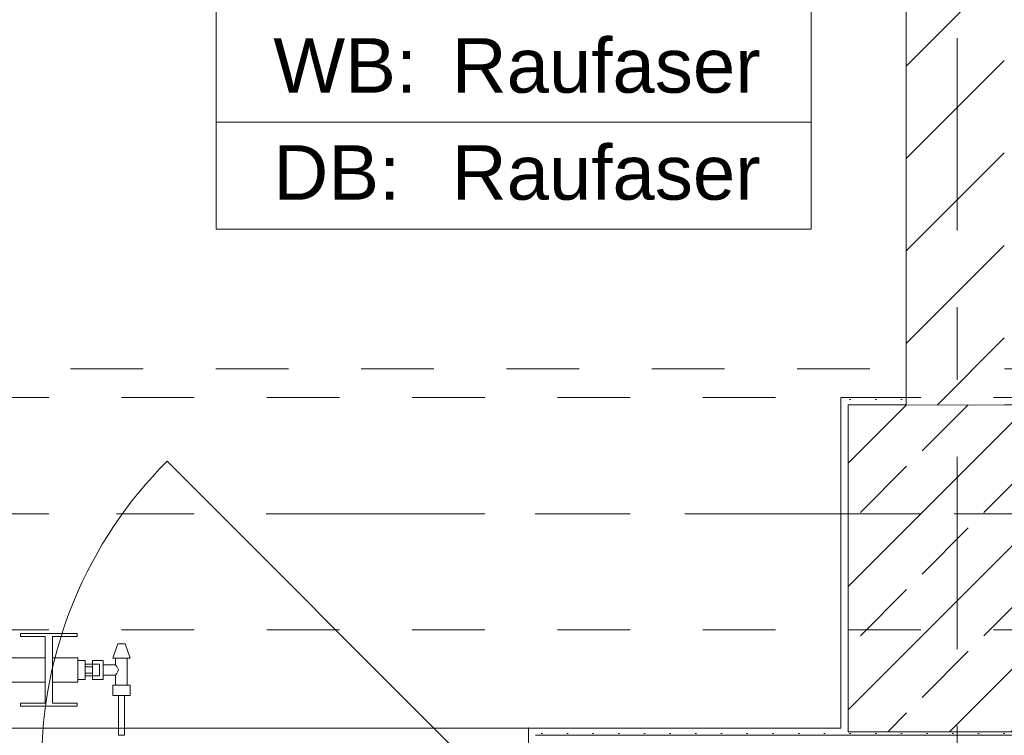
# Model space of a CAD drawing. Header units: metres. Extents: x -4 to 100, y -11 to 17.
# Tile 595 of 656: x 56.84 to 58.195, y 0.245 to 1.23. Entities that reach past the tile are written whole.
import ezdxf

# ---------------------------------------------------------------- set-up
doc = ezdxf.new("R2010")
doc.units = ezdxf.units.M
doc.header["$MEASUREMENT"] = 0
for name, pattern in [('Achse', [0.2, 0.1, -0.05, 0, -0.05]), ('Strichlinie doppelt', [0.546806, 0.264583, -0.105833, 0.070556, -0.105833]), ('Strichlinie eng', [0.115, 0.075, -0.04]), ('Untersicht', [0.1, 0.075, -0.025]), ('Wipeout_Contour', [1, 0, -1])]:
    doc.linetypes.add(name, pattern=pattern)
for name, color, linetype in [('152 - Bemaßung_ Beschriftung.Ausbau', 7, 'Continuous'), ('401 - Zone.Raum_ Raumbegrenzung_ Whg.', 7, 'Continuous'), ('451 - Universal.Achsen Raster', 7, 'Continuous'), ('604 - Struktur.Wand Aussen', 7, 'Continuous'), ('605 - Struktur.Wand Innen', 7, 'Continuous'), ('607 - Struktur.Stütze', 7, 'Continuous'), ('608 - Struktur.Träger', 7, 'Continuous'), ('650 - Abdeckung.Fußboden Aufbau', 7, 'Continuous'), ('801 - HKLSE.Heizung_ Klima_ Lüftung', 7, 'Continuous'), ('Neubau_653 - Abdeckung.TB Verkofferung', 7, 'Continuous')]:
    doc.layers.add(name, color=color, linetype=linetype)
doc.styles.add('ERSTELLTER_STIL_2', font='txt')
doc.dimstyles.new('ERSTELLTER_STIL__5', dxfattribs={"dimtxt": 0.1, "dimasz": 0.0532, "dimexe": 0.18, "dimexo": 0.0625, "dimgap": 0, "dimtad": 1, "dimtih": 1, "dimtoh": 1, "dimzin": 0, "dimdsep": 46, "dimtxsty": 'ERSTELLTER_STIL_2', "dimblk": 'ARROWHEAD_2', "dimblk1": 'ARROWHEAD_2', "dimblk2": 'ARROWHEAD_2', "dimcen": 0.09, "dimse1": 1, "dimse2": 1, "dimclrd": 7, "dimclre": 7, "dimclrt": 7, "dimazin": 0, "dimtfac": 1, "dimtdec": 4, "dimtmove": 0, "dimatfit": 3, "dimfxl": 1, "dimtolj": 1, "dimtzin": 0, "dimarcsym": 0})
pattern_1 = [(45, (0, 0), (-0.01767767, 0.01767767), [0, -0.025])]

# ---------------------------------------------------------------- blocks, each defined once
blk = doc.blocks.new('*D511')
at = {"layer": '152 - Bemaßung_ Beschriftung.Ausbau', "color": 7, "linetype": 'Continuous', "lineweight": 5}
for p, q in [((54.6, -4.6125), (54.6, -4.5075)), ((54.4802, -4.525), (54.4398, -4.595)), ((54.6202, -4.525), (54.5798, -4.595)), ((54.46, -4.56), (54.6, -4.56)), ((54.6, -4.56), (58.06, -4.56))]:
    blk.add_line(p, q, dxfattribs=at)
blk = doc.blocks.new('ARROWHEAD_2')
at = {"color": 0, "linetype": 'Continuous', "lineweight": 0}
for p, q in [((-0.378, -0.655), (0.378, 0.655)), ((0, 0), (-1, 0))]:
    blk.add_line(p, q, dxfattribs=at)
blk = doc.blocks.new('*D512')
at = {"layer": '152 - Bemaßung_ Beschriftung.Ausbau', "color": 7, "linetype": 'Continuous', "lineweight": 5}
for p, q in [((58.06, -4.6125), (58.06, -4.5075)), ((54.6202, -4.525), (54.5798, -4.595)), ((58.0802, -4.525), (58.0398, -4.595)), ((54.6, -4.56), (58.06, -4.56)), ((58.06, -4.56), (58.195, -4.56))]:
    blk.add_line(p, q, dxfattribs=at)
at = {"layer": '152 - Bemaßung_ Beschriftung.Ausbau', "color": 7, "lineweight": 5, "char_height": 0.1, "attachment_point": 7, "style": 'ERSTELLTER_STIL_2'}
for s, insert in [('\\A1;{\\pql;\\fArial|b0|i0|c0|p38;13\\fArial|b0|i0|c0|p38;\\A1{\\H.66x;\\S5^  ;}}', (57.8379, -4.5417)), ('\\A1;{\\pql;\\fArial|b0|i0|c0|p38;3,46}', (56.096, -4.54))]:
    blk.add_mtext(s, dxfattribs=dict(at, insert=insert))
blk = doc.blocks.new('*D513')
at = {"layer": '152 - Bemaßung_ Beschriftung.Ausbau', "color": 7, "linetype": 'Continuous', "lineweight": 5}
for p, q in [((58.195, -4.6125), (58.195, -4.5075)), ((58.0802, -4.525), (58.0398, -4.595)), ((58.2152, -4.525), (58.1748, -4.595)), ((58.06, -4.56), (58.195, -4.56)), ((58.195, -4.56), (62.035, -4.56))]:
    blk.add_line(p, q, dxfattribs=at)
blk = doc.blocks.new('*D514')
at = {"layer": '152 - Bemaßung_ Beschriftung.Ausbau', "color": 7, "linetype": 'Continuous', "lineweight": 5}
for p, q in [((62.035, -4.6125), (62.035, -4.5075)), ((58.2152, -4.525), (58.1748, -4.595)), ((62.0552, -4.525), (62.0148, -4.595)), ((58.195, -4.56), (62.035, -4.56)), ((62.035, -4.56), (62.275, -4.56))]:
    blk.add_line(p, q, dxfattribs=at)
at = {"layer": '152 - Bemaßung_ Beschriftung.Ausbau', "color": 7, "lineweight": 5, "insert": (59.982, -4.54), "char_height": 0.1, "attachment_point": 7, "style": 'ERSTELLTER_STIL_2'}
blk.add_mtext('\\A1;{\\pql;\\fArial|b0|i0|c0|p38;3,84}', dxfattribs=at)
blk = doc.blocks.new('*D553')
at = {"layer": '152 - Bemaßung_ Beschriftung.Ausbau', "color": 7, "linetype": 'Continuous', "lineweight": 5}
for p, q in [((54.68, -5.1125), (54.68, -5.0075)), ((54.4002, -5.025), (54.3598, -5.095)), ((54.7002, -5.025), (54.6598, -5.095)), ((54.38, -5.06), (54.68, -5.06)), ((54.68, -5.06), (57.98, -5.06))]:
    blk.add_line(p, q, dxfattribs=at)
at = {"layer": '152 - Bemaßung_ Beschriftung.Ausbau', "color": 7, "lineweight": 5, "insert": (54.4541, -5.04), "char_height": 0.1, "attachment_point": 7, "style": 'ERSTELLTER_STIL_2'}
blk.add_mtext('\\A1;{\\pql;\\fArial|b0|i0|c0|p38;30}', dxfattribs=at)
blk = doc.blocks.new('*D554')
at = {"layer": '152 - Bemaßung_ Beschriftung.Ausbau', "color": 7, "linetype": 'Continuous', "lineweight": 5}
for p, q in [((57.98, -5.1125), (57.98, -5.0075)), ((54.7002, -5.025), (54.6598, -5.095)), ((58.0002, -5.025), (57.9598, -5.095)), ((54.68, -5.06), (57.98, -5.06)), ((57.98, -5.06), (58.28, -5.06))]:
    blk.add_line(p, q, dxfattribs=at)
at = {"layer": '152 - Bemaßung_ Beschriftung.Ausbau', "color": 7, "lineweight": 5, "insert": (56.197, -5.04), "char_height": 0.1, "attachment_point": 7, "style": 'ERSTELLTER_STIL_2'}
blk.add_mtext('\\A1;{\\pql;\\fArial|b0|i0|c0|p38;3,30}', dxfattribs=at)
blk = doc.blocks.new('*D555')
at = {"layer": '152 - Bemaßung_ Beschriftung.Ausbau', "color": 7, "linetype": 'Continuous', "lineweight": 5}
for p, q in [((58.28, -5.1125), (58.28, -5.0075)), ((58.0002, -5.025), (57.9598, -5.095)), ((58.3002, -5.025), (58.2598, -5.095)), ((57.98, -5.06), (58.28, -5.06)), ((58.28, -5.06), (61.58, -5.06))]:
    blk.add_line(p, q, dxfattribs=at)
at = {"layer": '152 - Bemaßung_ Beschriftung.Ausbau', "color": 7, "lineweight": 5, "insert": (58.0541, -5.04), "char_height": 0.1, "attachment_point": 7, "style": 'ERSTELLTER_STIL_2'}
blk.add_mtext('\\A1;{\\pql;\\fArial|b0|i0|c0|p38;30}', dxfattribs=at)

msp = doc.modelspace()

# ---------------------------------------------------------------- hatches: boundary and pattern name
at = {"layer": '604 - Struktur.Wand Aussen', "linetype": 'Continuous', "lineweight": 0, "true_color": 0x000000}
h = msp.add_hatch(dxfattribs=at)
h.set_pattern_fill('Gips_0001', color=18, style=0, pattern_type=2)
h.set_pattern_definition(pattern_1)
h.paths.add_polyline_path([(57.55, 0.255), (57.54, 0.255), (57.54, 0.195), (57.55, 0.195)])
h = msp.add_hatch(dxfattribs=at)
h.set_pattern_fill('Gips_0001', color=18, style=0, pattern_type=2)
h.set_pattern_definition(pattern_1)
h.paths.add_polyline_path([(57.55, 0.255), (57.55, 0.245), (57.97, 0.245), (57.97, 0.255)])
at = {"layer": '607 - Struktur.Stütze', "linetype": 'Continuous', "lineweight": 0, "true_color": 0x000000}
h = msp.add_hatch(dxfattribs=at)
h.set_pattern_fill('Gips_0001', color=18, style=0, pattern_type=2)
h.set_pattern_definition(pattern_1)
h.paths.add_polyline_path([(57.97, 0.71), (57.97, 0.255), (57.98, 0.255), (57.98, 0.7), (58.06, 0.7), (58.06, 0.71)])
h = msp.add_hatch(dxfattribs=at)
h.set_pattern_fill('Beton__Stahlbeton_0001', color=18, style=0, pattern_type=2)
h.set_pattern_definition([(45, (0, 0), (-0.08485281, 0.08485281), []), (45, (-0.04243, 0.04243), (-0.08485281, 0.08485281), [0.09, -0.03])])
h.paths.add_polyline_path([(57.98, 0.25), (58.28, 0.25), (58.28, 0.7), (57.98, 0.7)])
h = msp.add_hatch(dxfattribs=at)
h.set_pattern_fill('Gips_0001', color=18, style=0, pattern_type=2)
h.set_pattern_definition(pattern_1)
h.paths.add_polyline_path([(57.97, 0.255), (57.97, 0.245), (58.29, 0.245), (58.29, 0.255), (58.28, 0.255), (58.28, 0.25), (57.98, 0.25), (57.98, 0.255)])

# ---------------------------------------------------------------- linework, layer by layer
at = {"layer": '401 - Zone.Raum_ Raumbegrenzung_ Whg.', "color": 7, "linetype": 'Continuous', "lineweight": 9}
for p, q in [((57.1104, 2.6408), (57.1104, 0.9417)), ((57.9293, 0.9417), (57.9293, 2.6408)), ((57.1104, 1.089), (57.1104, 1.2364)), ((57.9293, 1.2364), (57.9293, 1.089)), ((57.9293, 1.089), (57.1104, 1.089)), ((57.1104, 1.089), (57.9293, 1.089)), ((57.1104, 0.9417), (57.1104, 1.089)), ((57.9293, 1.089), (57.9293, 0.9417)), ((57.1104, 0.9417), (57.9293, 0.9417)), ((57.9293, 0.9417), (57.1104, 0.9417))]:
    msp.add_line(p, q, dxfattribs=at)
at = {"layer": '451 - Universal.Achsen Raster', "color": 160, "linetype": 'Strichlinie doppelt', "lineweight": 9, "true_color": 0x3232ff}
msp.add_line((64.935, 0.55), (-3.175, 0.55), dxfattribs=at)
at = {"layer": '604 - Struktur.Wand Aussen', "color": 7, "linetype": 'Continuous', "lineweight": 9}
msp.add_line((57.46, 0.205), (57.0428, 0.6222), dxfattribs=at)
at = {"layer": '604 - Struktur.Wand Aussen', "color": 7, "linetype": 'Continuous', "lineweight": 5}
for p, q in [((57.54, 0.245), (57.54, 0.255)), ((57.55, 0.255), (57.54, 0.255)), ((57.54, 0.245), (57.54, 0.255)), ((57.54, 0.195), (57.54, 0.245))]:
    msp.add_line(p, q, dxfattribs=at)
at = {"layer": '604 - Struktur.Wand Aussen', "color": 7, "linetype": 'Continuous', "lineweight": 13}
msp.add_line((58.73, 0.245), (57.55, 0.245), dxfattribs=at)
at = {"layer": '604 - Struktur.Wand Aussen', "color": 7, "linetype": 'Continuous', "lineweight": 5, "flags": 128}
msp.add_lwpolyline([(57.97, 0.255), (57.55, 0.255)], dxfattribs=at)
at = {"layer": '604 - Struktur.Wand Aussen', "color": 7, "linetype": 'Continuous', "lineweight": 9}
msp.add_point((57.54, 0.255), dxfattribs=at)
at = {"layer": '607 - Struktur.Stütze', "color": 7, "linetype": 'Continuous', "lineweight": 5, "flags": 128}
msp.add_lwpolyline([(58.06, 0.71), (57.97, 0.71), (57.97, 0.255)], dxfattribs=at)
at = {"layer": '607 - Struktur.Stütze', "color": 7, "linetype": 'Continuous', "lineweight": 13, "flags": 128}
msp.add_lwpolyline([(57.98, 0.25), (58.28, 0.25), (58.28, 0.7), (57.98, 0.7)], close=True, dxfattribs=at)
at = {"layer": '608 - Struktur.Träger', "color": 7, "linetype": 'Achse', "lineweight": 9}
msp.add_line((0.38, 0.55), (61.88, 0.55), dxfattribs=at)
at = {"layer": '650 - Abdeckung.Fußboden Aufbau', "color": 7, "linetype": 'Continuous', "lineweight": 13, "flags": 128}
msp.add_lwpolyline([(54.6, 0.71), (54.69, 0.71), (54.69, 0.255), (57.97, 0.255), (57.97, 0.71), (58.06, 0.71), (58.06, 5.82), (56.86, 5.82)], dxfattribs=at)
at = {"layer": 'Neubau_653 - Abdeckung.TB Verkofferung', "color": 1, "linetype": 'Untersicht', "lineweight": 9}
msp.add_line((54.71, 0.7495), (62.025, 0.7495), dxfattribs=at)

# ---------------------------------------------------------------- texts
at = {"layer": '401 - Zone.Raum_ Raumbegrenzung_ Whg.', "color": 7, "lineweight": 9, "char_height": 0.075, "attachment_point": 1, "style": 'ERSTELLTER_STIL_2'}
for s, insert in [('\\A1;{\\pqj;\\pt0;\\fArial|b0|i0|c0|p38;Raufaser}', (57.4345, 1.2045)), ('\\A1;{\\pqj;\\pt0;\\fArial|b0|i0|c0|p38;WB: }', (57.189, 1.2045)), ('\\A1;{\\pqj;\\pt0;\\fArial|b0|i0|c0|p38;DB: }', (57.189, 1.0572)), ('\\A1;{\\pqj;\\pt0;\\fArial|b0|i0|c0|p38;Raufaser}', (57.4345, 1.0572))]:
    msp.add_mtext(s, dxfattribs=dict(at, insert=insert))

# ---------------------------------------------------------------- next in the draw order: wipeouts: each hides what was drawn before it
at = {"color": 254, "linetype": 'Wipeout_Contour', "lineweight": 0, "ltscale": 232.969752}
msp.add_wipeout([(58.195, 5.1), (58.06, 5.1), (58.06, 0.7), (58.195, 0.7)], dxfattribs=at).dxf.layer = '605 - Struktur.Wand Innen'
at = {"color": 254, "linetype": 'Wipeout_Contour', "lineweight": 0, "ltscale": 13742.766522}
msp.add_wipeout([(55.72, 0.3183), (55.755, 0.3183), (55.755, 0.2892), (55.721, 0.2892), (55.721, 0.285), (55.799, 0.285), (55.799, 0.2892), (55.765, 0.2892), (55.765, 0.3183), (55.835, 0.3183), (55.835, 0.2892), (55.801, 0.2892), (55.801, 0.285), (55.879, 0.285), (55.879, 0.2892), (55.845, 0.2892), (55.845, 0.3183), (55.915, 0.3183), (55.915, 0.2892), (55.881, 0.2892), (55.881, 0.285), (55.959, 0.285), (55.959, 0.2892), (55.925, 0.2892), (55.925, 0.3183), (55.995, 0.3183), (55.995, 0.2892), (55.961, 0.2892), (55.961, 0.285), (56.039, 0.285), (56.039, 0.2892), (56.005, 0.2892), (56.005, 0.3183), (56.075, 0.3183), (56.075, 0.2892), (56.041, 0.2892), (56.041, 0.285), (56.119, 0.285), (56.119, 0.2892), (56.085, 0.2892), (56.085, 0.3183), (56.155, 0.3183), (56.155, 0.2892), (56.121, 0.2892), (56.121, 0.285), (56.199, 0.285), (56.199, 0.2892), (56.165, 0.2892), (56.165, 0.3183), (56.235, 0.3183), (56.235, 0.2892), (56.201, 0.2892), (56.201, 0.285), (56.279, 0.285), (56.279, 0.2892), (56.245, 0.2892), (56.245, 0.3183), (56.315, 0.3183), (56.315, 0.2892), (56.281, 0.2892), (56.281, 0.285), (56.359, 0.285), (56.359, 0.2892), (56.325, 0.2892), (56.325, 0.3183), (56.395, 0.3183), (56.395, 0.2892), (56.361, 0.2892), (56.361, 0.285), (56.439, 0.285), (56.439, 0.2892), (56.405, 0.2892), (56.405, 0.3183), (56.475, 0.3183), (56.475, 0.2892), (56.441, 0.2892), (56.441, 0.285), (56.519, 0.285), (56.519, 0.2892), (56.485, 0.2892), (56.485, 0.3183), (56.555, 0.3183), (56.555, 0.2892), (56.521, 0.2892), (56.521, 0.285), (56.599, 0.285), (56.599, 0.2892), (56.565, 0.2892), (56.565, 0.3183), (56.635, 0.3183), (56.635, 0.2892), (56.601, 0.2892), (56.601, 0.285), (56.679, 0.285), (56.679, 0.2892), (56.645, 0.2892), (56.645, 0.3183), (56.715, 0.3183), (56.715, 0.2892), (56.681, 0.2892), (56.681, 0.285), (56.759, 0.285), (56.759, 0.2892), (56.725, 0.2892), (56.725, 0.3183), (56.795, 0.3183), (56.795, 0.2892), (56.761, 0.2892), (56.761, 0.285), (56.839, 0.285), (56.839, 0.2892), (56.805, 0.2892), (56.805, 0.3183), (56.875, 0.3183), (56.875, 0.2892), (56.841, 0.2892), (56.841, 0.285), (56.919, 0.285), (56.919, 0.2892), (56.885, 0.2892), (56.885, 0.3183), (56.92, 0.3183), (56.92, 0.3517), (56.885, 0.3517), (56.885, 0.3808), (56.919, 0.3808), (56.919, 0.385), (56.841, 0.385), (56.841, 0.3808), (56.875, 0.3808), (56.875, 0.3517), (56.805, 0.3517), (56.805, 0.3808), (56.839, 0.3808), (56.839, 0.385), (56.761, 0.385), (56.761, 0.3808), (56.795, 0.3808), (56.795, 0.3517), (56.725, 0.3517), (56.725, 0.3808), (56.759, 0.3808), (56.759, 0.385), (56.681, 0.385), (56.681, 0.3808), (56.715, 0.3808), (56.715, 0.3517), (56.645, 0.3517), (56.645, 0.3808), (56.679, 0.3808), (56.679, 0.385), (56.601, 0.385), (56.601, 0.3808), (56.635, 0.3808), (56.635, 0.3517), (56.565, 0.3517), (56.565, 0.3808), (56.599, 0.3808), (56.599, 0.385), (56.521, 0.385), (56.521, 0.3808), (56.555, 0.3808), (56.555, 0.3517), (56.485, 0.3517), (56.485, 0.3808), (56.519, 0.3808), (56.519, 0.385), (56.441, 0.385), (56.441, 0.3808), (56.475, 0.3808), (56.475, 0.3517), (56.405, 0.3517), (56.405, 0.3808), (56.439, 0.3808), (56.439, 0.385), (56.361, 0.385), (56.361, 0.3808), (56.395, 0.3808), (56.395, 0.3517), (56.325, 0.3517), (56.325, 0.3808), (56.359, 0.3808), (56.359, 0.385), (56.281, 0.385), (56.281, 0.3808), (56.315, 0.3808), (56.315, 0.3517), (56.245, 0.3517), (56.245, 0.3808), (56.279, 0.3808), (56.279, 0.385), (56.201, 0.385), (56.201, 0.3808), (56.235, 0.3808), (56.235, 0.3517), (56.165, 0.3517), (56.165, 0.3808), (56.199, 0.3808), (56.199, 0.385), (56.121, 0.385), (56.121, 0.3808), (56.155, 0.3808), (56.155, 0.3517), (56.085, 0.3517), (56.085, 0.3808), (56.119, 0.3808), (56.119, 0.385), (56.041, 0.385), (56.041, 0.3808), (56.075, 0.3808), (56.075, 0.3517), (56.005, 0.3517), (56.005, 0.3808), (56.039, 0.3808), (56.039, 0.385), (55.961, 0.385), (55.961, 0.3808), (55.995, 0.3808), (55.995, 0.3517), (55.925, 0.3517), (55.925, 0.3808), (55.959, 0.3808), (55.959, 0.385), (55.881, 0.385), (55.881, 0.3808), (55.915, 0.3808), (55.915, 0.3517), (55.845, 0.3517), (55.845, 0.3808), (55.879, 0.3808), (55.879, 0.385), (55.801, 0.385), (55.801, 0.3808), (55.835, 0.3808), (55.835, 0.3517), (55.765, 0.3517), (55.765, 0.3808), (55.799, 0.3808), (55.799, 0.385), (55.721, 0.385), (55.721, 0.3808), (55.755, 0.3808), (55.755, 0.3517), (55.72, 0.3517)], dxfattribs=at).dxf.layer = '801 - HKLSE.Heizung_ Klima_ Lüftung'

# ---------------------------------------------------------------- next in the draw order: hatches: boundary and pattern name
at = {"layer": '605 - Struktur.Wand Innen', "linetype": 'Continuous', "lineweight": 0, "true_color": 0x000000}
h = msp.add_hatch(dxfattribs=at)
h.set_pattern_fill('MW_Ziegel_0001', color=18, style=0, pattern_type=2)
h.set_pattern_definition([(45, (0, 0), (-0.06363961, 0.06363961), [])])
h.paths.add_polyline_path([(58.195, 5.1), (58.06, 5.1), (58.06, 0.7), (58.195, 0.7)])

# ---------------------------------------------------------------- next in the draw order: linework, layer by layer
at = {"layer": '451 - Universal.Achsen Raster', "color": 160, "linetype": 'Strichlinie doppelt', "lineweight": 9, "true_color": 0x3232ff}
msp.add_line((58.13, -10.585), (58.13, 16.355), dxfattribs=at)
at = {"layer": '605 - Struktur.Wand Innen', "color": 7, "linetype": 'Continuous', "lineweight": 18, "flags": 128}
msp.add_lwpolyline([(58.06, 5.1), (58.06, 0.7)], dxfattribs=at)
at = {"layer": '608 - Struktur.Träger', "color": 7, "linetype": 'Untersicht', "lineweight": 13}
for p, q in [((0.38, 0.71), (61.88, 0.71)), ((0.38, 0.39), (61.88, 0.39))]:
    msp.add_line(p, q, dxfattribs=at)
at = {"layer": '801 - HKLSE.Heizung_ Klima_ Lüftung', "color": 7, "linetype": 'Continuous', "lineweight": 5}
for p, q in [((56.841, 0.385), (56.919, 0.385)), ((56.841, 0.3808), (56.841, 0.385)), ((56.841, 0.385), (56.919, 0.385)), ((56.841, 0.3808), (56.841, 0.385)), ((56.875, 0.3808), (56.841, 0.3808)), ((56.875, 0.2892), (56.875, 0.3808)), ((56.919, 0.3808), (56.885, 0.3808)), ((56.885, 0.3808), (56.885, 0.2892)), ((56.919, 0.385), (56.919, 0.3808)), ((56.805, 0.3517), (56.875, 0.3517)), ((56.805, 0.3183), (56.875, 0.3183)), ((56.841, 0.285), (56.841, 0.2892)), ((56.841, 0.285), (56.841, 0.2892)), ((56.841, 0.2892), (56.875, 0.2892))]:
    msp.add_line(p, q, dxfattribs=at)

# ---------------------------------------------------------------- next in the draw order: dimensions: what is measured, and where the dimension line sits
at = {"layer": '152 - Bemaßung_ Beschriftung.Ausbau', "color": 7, "linetype": 'Continuous', "lineweight": 5}
for base, p1, p2, picture, middle in [((58.195, -4.5599999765), (58.06, 3.259991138), (58.195, 3.259991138), '*D513', (58.0492080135, -4.4899999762)), ((62.035, -4.56), (58.195, 3.26), (62.035, 0.245), '*D514', (60.1119, -4.49)), ((58.28, -5.06), (57.98, 0.7), (58.28, 0.7), '*D555', (58.1303, -4.99))]:
    dim = msp.add_linear_dim(base=base, p1=p1, p2=p2, angle=0, dimstyle='ERSTELLTER_STIL__5', dxfattribs=at)
    dim.commit()
    dim.dimension.update_dxf_attribs({"geometry": picture, "text_midpoint": middle, "dimtype": 160})

# ---------------------------------------------------------------- next in the draw order: wipeouts: each hides what was drawn before it
at = {"color": 254, "linetype": 'Wipeout_Contour', "lineweight": 0, "ltscale": 1820.455632}
msp.add_wipeout([(56.92, 0.348), (56.92, 0.322), (56.93, 0.322), (56.93, 0.327), (56.94, 0.327), (56.94, 0.322), (56.955, 0.322), (56.955, 0.328), (56.972, 0.328), (56.972, 0.314), (56.968, 0.314), (56.968, 0.3), (56.976, 0.3), (56.976, 0.245), (56.984, 0.245), (56.984, 0.3), (56.992, 0.3), (56.992, 0.314), (56.988, 0.314), (56.988, 0.351), (56.992, 0.351), (56.985, 0.371), (56.975, 0.371), (56.968, 0.351), (56.972, 0.351), (56.972, 0.342), (56.955, 0.342), (56.955, 0.348), (56.94, 0.348), (56.94, 0.343), (56.93, 0.343), (56.93, 0.348)], dxfattribs=at).dxf.layer = '801 - HKLSE.Heizung_ Klima_ Lüftung'

# ---------------------------------------------------------------- next in the draw order: linework, layer by layer
at = {"layer": '604 - Struktur.Wand Aussen', "color": 7, "linetype": 'Continuous', "lineweight": 9}
msp.add_line((55.16, 0.255), (57.54, 0.255), dxfattribs=at)
at = {"layer": '604 - Struktur.Wand Aussen', "color": 7, "linetype": 'Strichlinie eng', "lineweight": 9}
msp.add_line((55.16, 0.255), (57.54, 0.255), dxfattribs=at)
at = {"layer": '604 - Struktur.Wand Aussen', "color": 7, "linetype": 'Continuous', "lineweight": 9}
msp.add_arc((57.46, 0.205), 0.59, 135, 180, dxfattribs=at)
at = {"layer": '801 - HKLSE.Heizung_ Klima_ Lüftung', "color": 7, "linetype": 'Continuous', "lineweight": 5}
for p, q in [((56.968, 0.351), (56.975, 0.371)), ((56.975, 0.371), (56.9765, 0.371)), ((56.9765, 0.371), (56.98, 0.371)), ((56.98, 0.371), (56.9835, 0.371)), ((56.9835, 0.371), (56.985, 0.371)), ((56.992, 0.351), (56.985, 0.371)), ((56.885, 0.3517), (56.92, 0.3517)), ((56.92, 0.3468), (56.92, 0.3517)), ((56.92, 0.348), (56.93, 0.348)), ((56.92, 0.348), (56.93, 0.348)), ((56.92, 0.348), (56.93, 0.348)), ((56.92, 0.348), (56.93, 0.348)), ((56.92, 0.335), (56.92, 0.3468)), ((56.93, 0.335), (56.93, 0.348)), ((56.94, 0.343), (56.93, 0.343)), ((56.93, 0.3393), (56.94, 0.3393)), ((56.94, 0.3415), (56.94, 0.348)), ((56.94, 0.348), (56.94, 0.343)), ((56.955, 0.348), (56.94, 0.348)), ((56.94, 0.3407), (56.94, 0.343)), ((56.94, 0.343), (56.95, 0.343)), ((56.94, 0.3407), (56.94, 0.343)), ((56.94, 0.3393), (56.94, 0.3415)), ((56.94, 0.335), (56.94, 0.3407)), ((56.94, 0.3393), (56.94, 0.3407)), ((56.94, 0.335), (56.94, 0.3393)), ((56.95, 0.3407), (56.95, 0.343)), ((56.95, 0.335), (56.95, 0.3407)), ((56.955, 0.3415), (56.955, 0.348)), ((56.972, 0.342), (56.955, 0.342)), ((56.955, 0.3285), (56.955, 0.3415)), ((56.968, 0.351), (56.9715, 0.351)), ((56.9715, 0.351), (56.98, 0.351)), ((56.972, 0.342), (56.972, 0.351)), ((56.9737, 0.3399), (56.972, 0.342)), ((56.9742, 0.3389), (56.9737, 0.3399)), ((56.98, 0.351), (56.9885, 0.351)), ((56.988, 0.314), (56.988, 0.351)), ((56.9885, 0.351), (56.992, 0.351)), ((56.92, 0.3232), (56.92, 0.335)), ((56.93, 0.322), (56.93, 0.335)), ((56.93, 0.3307), (56.94, 0.3307)), ((56.94, 0.327), (56.93, 0.327)), ((56.94, 0.3307), (56.94, 0.335)), ((56.94, 0.3293), (56.94, 0.335)), ((56.94, 0.3285), (56.94, 0.3307)), ((56.94, 0.3293), (56.94, 0.3307)), ((56.94, 0.327), (56.94, 0.3293)), ((56.94, 0.327), (56.94, 0.3293)), ((56.94, 0.322), (56.94, 0.3285)), ((56.94, 0.327), (56.95, 0.327)), ((56.94, 0.327), (56.94, 0.322)), ((56.95, 0.3293), (56.95, 0.335)), ((56.95, 0.327), (56.95, 0.3293)), ((56.955, 0.322), (56.955, 0.3285)), ((56.972, 0.328), (56.955, 0.328)), ((56.972, 0.328), (56.9737, 0.3301)), ((56.972, 0.314), (56.972, 0.328)), ((56.9737, 0.3301), (56.9742, 0.3311)), ((56.9761, 0.335), (56.9747, 0.3379)), ((56.9747, 0.3321), (56.9761, 0.335)), ((56.885, 0.3183), (56.92, 0.3183)), ((56.92, 0.3183), (56.92, 0.3232)), ((56.92, 0.322), (56.93, 0.322)), ((56.955, 0.322), (56.94, 0.322)), ((56.968, 0.314), (56.974, 0.314)), ((56.968, 0.3), (56.968, 0.314)), ((56.974, 0.314), (56.986, 0.314)), ((56.986, 0.314), (56.992, 0.314)), ((56.992, 0.3), (56.992, 0.314)), ((56.968, 0.3), (56.974, 0.3)), ((56.974, 0.3), (56.986, 0.3)), ((56.976, 0.245), (56.976, 0.3)), ((56.976, 0.3), (56.9772, 0.3)), ((56.9772, 0.3), (56.98, 0.3)), ((56.98, 0.3), (56.9828, 0.3)), ((56.9828, 0.3), (56.984, 0.3)), ((56.984, 0.245), (56.984, 0.3)), ((56.986, 0.3), (56.992, 0.3)), ((56.919, 0.285), (56.841, 0.285)), ((56.885, 0.2892), (56.919, 0.2892)), ((56.919, 0.2892), (56.919, 0.285)), ((56.976, 0.245), (56.9772, 0.245)), ((56.9772, 0.245), (56.98, 0.245)), ((56.98, 0.245), (56.9828, 0.245)), ((56.9828, 0.245), (56.984, 0.245))]:
    msp.add_line(p, q, dxfattribs=at)

# ---------------------------------------------------------------- next in the draw order: dimensions: what is measured, and where the dimension line sits
at = {"layer": '152 - Bemaßung_ Beschriftung.Ausbau', "color": 7, "linetype": 'Continuous', "lineweight": 5}
for base, p1, p2, picture, middle in [((58.06, -4.56), (54.6, 0.7), (58.06, 3.26), '*D512', (56.2259, -4.49)), ((54.6, -4.56), (54.46, 0.7349), (54.6, 0.7), '*D511', (54.3642, -4.49)), ((54.68, -5.06), (54.38, 0.7), (54.68, 0.7), '*D553', (54.5303, -4.99)), ((57.98, -5.06), (54.68, 0.7), (57.98, 0.7), '*D554', (56.3268, -4.99))]:
    dim = msp.add_linear_dim(base=base, p1=p1, p2=p2, angle=0, dimstyle='ERSTELLTER_STIL__5', dxfattribs=at)
    dim.commit()
    dim.dimension.update_dxf_attribs({"geometry": picture, "text_midpoint": middle, "dimtype": 160})

doc.saveas('drawing.dxf')
